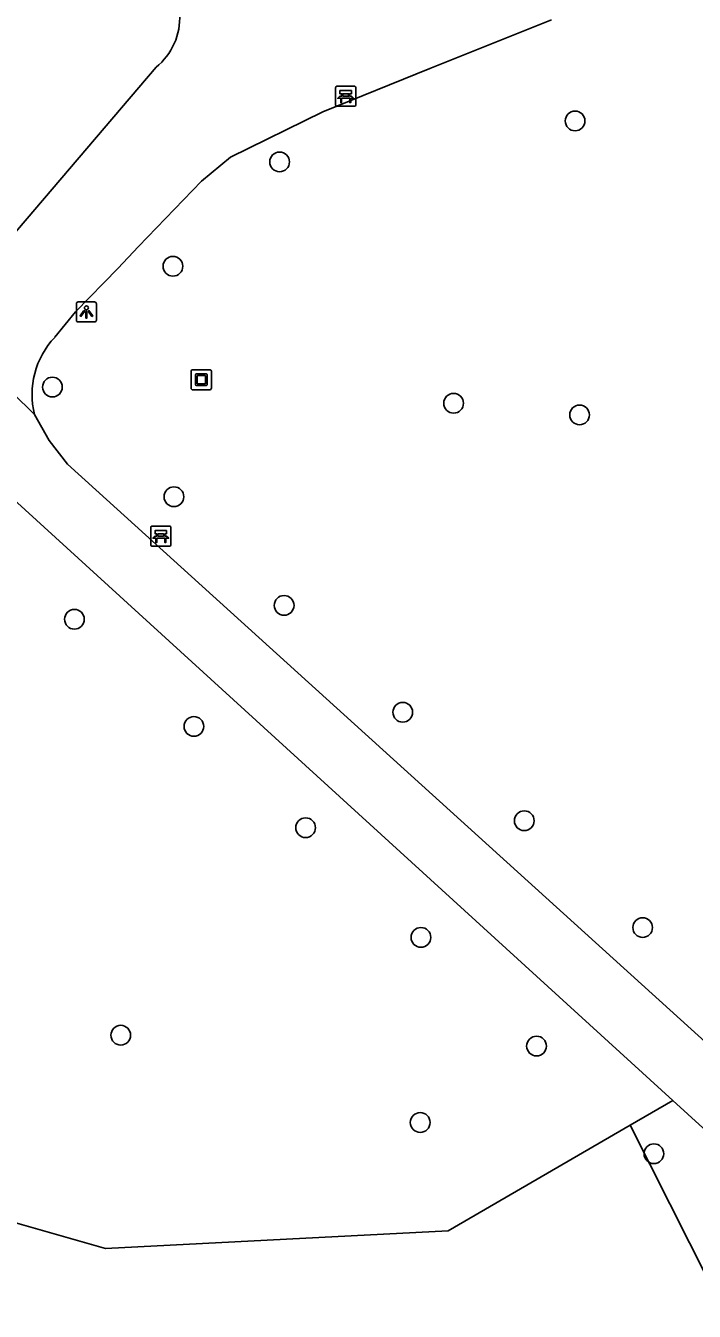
# Model space of a CAD drawing. Extents: x 161402 to 161933, y 381650 to 382313.
# Drawn here: x 161634.1 to 161667.2, y 381932.3 to 381996 of the extents above; entities that cross this region are included whole.
import ezdxf

# ---------------------------------------------------------------- set-up
doc = ezdxf.new("R2010")
doc.units = 0
for name, color, linetype in [('IMGEO_Bank', 7, 'Continuous'), ('IMGEO_Boom', 7, 'Continuous'), ('IMGEO_Groenvoorziening', 7, 'Continuous'), ('IMGEO_Kunstobject', 7, 'Continuous'), ('IMGEO_Lichtpunt', 7, 'Continuous'), ('IMGEO_Voetpad_gesloten', 7, 'Continuous')]:
    doc.layers.add(name, color=color, linetype=linetype)

msp = doc.modelspace()

# ---------------------------------------------------------------- linework, layer by layer
at = {"layer": 'IMGEO_Bank'}
for p, q in [((161649.438, 381992.101), (161649.438, 381992.942)), ((161649.438, 381992.942), (161649.438, 381992.101)), ((161649.513, 381993.026), (161650.354, 381993.026)), ((161650.354, 381993.026), (161649.513, 381993.026)), ((161649.747, 381992.532), (161649.747, 381992.638)), ((161649.791, 381992.638), (161649.791, 381992.532)), ((161650.079, 381992.644), (161649.797, 381992.644)), ((161650.085, 381992.532), (161650.085, 381992.638)), ((161650.129, 381992.638), (161650.129, 381992.532)), ((161650.438, 381992.951), (161650.438, 381992.11)), ((161650.438, 381992.11), (161650.438, 381992.951)), ((161650.363, 381992.026), (161649.522, 381992.026)), ((161649.522, 381992.026), (161650.363, 381992.026)), ((161650.135, 381992.424), (161649.742, 381992.424)), ((161649.797, 381992.526), (161650.079, 381992.526)), ((161640.272, 381970.288), (161640.272, 381971.129)), ((161640.272, 381971.129), (161640.272, 381970.288)), ((161640.347, 381971.213), (161641.188, 381971.213)), ((161641.188, 381971.213), (161640.347, 381971.213)), ((161641.272, 381971.138), (161641.272, 381970.297)), ((161641.272, 381970.297), (161641.272, 381971.138)), ((161640.969, 381970.611), (161640.576, 381970.611)), ((161640.581, 381970.719), (161640.581, 381970.825)), ((161640.625, 381970.825), (161640.625, 381970.719)), ((161640.913, 381970.831), (161640.631, 381970.831)), ((161640.631, 381970.713), (161640.913, 381970.713)), ((161640.919, 381970.719), (161640.919, 381970.825)), ((161640.963, 381970.825), (161640.963, 381970.719)), ((161641.197, 381970.213), (161640.356, 381970.213)), ((161640.356, 381970.213), (161641.197, 381970.213))]:
    msp.add_line(p, q, dxfattribs=at)
for points in [[(161649.741, 381992.644), (161649.655, 381992.644), (161649.655, 381992.805), (161650.218, 381992.805), (161650.218, 381992.644), (161650.135, 381992.644)], [(161649.685, 381992.424), (161649.543, 381992.424), (161649.655, 381992.526), (161649.741, 381992.526)], [(161649.735, 381992.417), (161649.735, 381992.21), (161649.692, 381992.21), (161649.692, 381992.417)], [(161650.135, 381992.526), (161650.218, 381992.526), (161650.33, 381992.424), (161650.191, 381992.424)], [(161650.185, 381992.417), (161650.185, 381992.21), (161650.141, 381992.21), (161650.141, 381992.417)], [(161640.575, 381970.831), (161640.489, 381970.831), (161640.489, 381970.992), (161641.052, 381970.992), (161641.052, 381970.831), (161640.969, 381970.831)], [(161640.519, 381970.611), (161640.377, 381970.611), (161640.489, 381970.713), (161640.575, 381970.713)], [(161640.569, 381970.604), (161640.569, 381970.397), (161640.526, 381970.397), (161640.526, 381970.604)], [(161640.969, 381970.713), (161641.052, 381970.713), (161641.164, 381970.611), (161641.025, 381970.611)], [(161641.019, 381970.604), (161641.019, 381970.397), (161640.975, 381970.397), (161640.975, 381970.604)]]:
    msp.add_lwpolyline(points, dxfattribs=at)
for centre, radius, start, end in [((161649.516, 381992.948), 0.0779, 92.4484, 184.28452), ((161649.516, 381992.948), 0.0779, 92.4484, 184.28452), ((161649.74, 381992.637), 0.00671, 2.89567, 87.10433), ((161649.797, 381992.637), 0.00671, 92.89567, 177.10433), ((161650.079, 381992.637), 0.00671, 2.89567, 87.10433), ((161650.136, 381992.637), 0.00671, 92.89567, 177.10433), ((161650.36, 381992.948), 0.0779, 2.4484, 94.28452), ((161650.36, 381992.948), 0.0779, 2.4484, 94.28452), ((161649.516, 381992.104), 0.0779, 182.4484, 274.28452), ((161649.516, 381992.104), 0.0779, 182.4484, 274.28452), ((161649.685, 381992.417), 0.00671, 2.89567, 87.10433), ((161649.742, 381992.417), 0.00671, 92.89567, 177.10433), ((161649.74, 381992.533), 0.00671, 272.89567, 357.10433), ((161649.797, 381992.533), 0.00671, 182.89567, 267.10433), ((161650.079, 381992.533), 0.00671, 272.89567, 357.10433), ((161650.136, 381992.533), 0.00671, 182.89567, 267.10433), ((161650.134, 381992.417), 0.00671, 2.89567, 87.10433), ((161650.191, 381992.417), 0.00671, 92.89567, 177.10433), ((161650.36, 381992.104), 0.0779, 272.4484, 4.28452), ((161650.36, 381992.104), 0.0779, 272.4484, 4.28452), ((161640.35, 381971.135), 0.0779, 92.4484, 184.28452), ((161640.35, 381971.135), 0.0779, 92.4484, 184.28452), ((161641.194, 381971.135), 0.0779, 2.4484, 94.28452), ((161641.194, 381971.135), 0.0779, 2.4484, 94.28452), ((161640.35, 381970.291), 0.0779, 182.4484, 274.28452), ((161640.35, 381970.291), 0.0779, 182.4484, 274.28452), ((161640.519, 381970.604), 0.00671, 2.89567, 87.10433), ((161640.576, 381970.604), 0.00671, 92.89567, 177.10433), ((161640.574, 381970.824), 0.00671, 2.89567, 87.10433), ((161640.574, 381970.72), 0.00671, 272.89567, 357.10433), ((161640.631, 381970.824), 0.00671, 92.89567, 177.10433), ((161640.631, 381970.72), 0.00671, 182.89567, 267.10433), ((161640.913, 381970.824), 0.00671, 2.89567, 87.10433), ((161640.913, 381970.72), 0.00671, 272.89567, 357.10433), ((161640.97, 381970.824), 0.00671, 92.89567, 177.10433), ((161640.97, 381970.72), 0.00671, 182.89567, 267.10433), ((161640.968, 381970.604), 0.00671, 2.89567, 87.10433), ((161641.025, 381970.604), 0.00671, 92.89567, 177.10433), ((161641.194, 381970.291), 0.0779, 272.4484, 4.28452), ((161641.194, 381970.291), 0.0779, 272.4484, 4.28452)]:
    msp.add_arc(centre, radius, start, end, dxfattribs=at)
at = {"layer": 'IMGEO_Boom'}
for centre in [(161661.311, 381991.298), (161646.661, 381989.267), (161641.374, 381984.092), (161635.4, 381978.106), (161655.289, 381977.302), (161661.533, 381976.726), (161641.423, 381972.668), (161646.886, 381967.281), (161636.49, 381966.592), (161652.769, 381961.983), (161642.411, 381961.281), (161658.791, 381956.608), (161647.951, 381956.262), (161664.661, 381951.31), (161653.669, 381950.824), (161638.786, 381945.975), (161659.399, 381945.437), (161653.631, 381941.647), (161665.218, 381940.101)]:
    msp.add_circle(centre, 0.489, dxfattribs=at)
at = {"layer": 'IMGEO_Groenvoorziening'}
for points in [[(161664.043, 381941.51), (161666.16, 381942.738)], [(161627.247, 381938.466), (161638.035, 381935.402), (161655.019, 381936.276), (161664.043, 381941.51)], [(161650.601, 381914.566), (161647.765, 381920.856), (161653.902, 381923.623), (161668.957, 381931.787), (161664.043, 381941.51)]]:
    msp.add_lwpolyline(points, dxfattribs=at)
at = {"layer": 'IMGEO_Kunstobject'}
for p, q in [((161642.277, 381978.882), (161642.277, 381978.041)), ((161642.277, 381978.882), (161642.277, 381978.041)), ((161643.193, 381978.966), (161642.352, 381978.966)), ((161643.193, 381978.966), (161642.352, 381978.966)), ((161642.491, 381978.23), (161642.491, 381978.704)), ((161642.541, 381978.754), (161643.015, 381978.754)), ((161642.571, 381978.654), (161642.571, 381978.28)), ((161642.965, 381978.674), (161642.591, 381978.674)), ((161642.985, 381978.28), (161642.985, 381978.654)), ((161643.065, 381978.704), (161643.065, 381978.23)), ((161643.277, 381978.05), (161643.277, 381978.891)), ((161643.277, 381978.05), (161643.277, 381978.891)), ((161642.361, 381977.966), (161643.202, 381977.966)), ((161642.361, 381977.966), (161643.202, 381977.966)), ((161643.015, 381978.18), (161642.541, 381978.18)), ((161642.591, 381978.26), (161642.965, 381978.26))]:
    msp.add_line(p, q, dxfattribs=at)
for centre, radius, start, end in [((161642.355, 381978.888), 0.0779, 92.4484, 184.28452), ((161642.355, 381978.888), 0.0779, 92.4484, 184.28452), ((161642.541, 381978.704), 0.05, 90, 180), ((161642.591, 381978.654), 0.02, 90, 180), ((161642.965, 381978.654), 0.02, 360, 90), ((161643.015, 381978.704), 0.05, 360, 90), ((161643.199, 381978.888), 0.0779, 2.4484, 94.28452), ((161643.199, 381978.888), 0.0779, 2.4484, 94.28452), ((161642.355, 381978.044), 0.0779, 182.4484, 274.28452), ((161642.355, 381978.044), 0.0779, 182.4484, 274.28452), ((161642.541, 381978.23), 0.05, 180, 270), ((161642.591, 381978.28), 0.02, 180, 270), ((161642.965, 381978.28), 0.02, 270, 0), ((161643.015, 381978.23), 0.05, 270, 0), ((161643.199, 381978.044), 0.0779, 272.4484, 4.28452), ((161643.199, 381978.044), 0.0779, 272.4484, 4.28452)]:
    msp.add_arc(centre, radius, start, end, dxfattribs=at)
at = {"layer": 'IMGEO_Lichtpunt'}
for p, q in [((161636.585, 381982.232), (161636.585, 381981.425)), ((161636.585, 381982.232), (161636.585, 381981.425)), ((161637.487, 381982.327), (161636.679, 381982.327)), ((161637.487, 381982.327), (161636.679, 381982.327)), ((161637.581, 381981.425), (161637.581, 381982.232)), ((161637.581, 381981.425), (161637.581, 381982.232)), ((161636.679, 381981.331), (161637.487, 381981.331)), ((161636.679, 381981.331), (161637.487, 381981.331))]:
    msp.add_line(p, q, dxfattribs=at)
for points in [[(161636.959, 381981.896), (161636.998, 381981.868), (161636.81, 381981.606), (161636.772, 381981.633), (161636.959, 381981.896)], [(161637.061, 381981.848), (161637.108, 381981.848), (161637.108, 381981.526), (161637.061, 381981.526), (161637.061, 381981.848)], [(161637.171, 381981.868), (161637.209, 381981.895), (161637.396, 381981.633), (161637.357, 381981.605), (161637.171, 381981.868)]]:
    msp.add_lwpolyline(points, dxfattribs=at)
msp.add_circle((161637.084, 381982.03), 0.0994, dxfattribs=at)
for centre, start, end in [((161636.679, 381982.232), 90, 180), ((161636.679, 381982.232), 90, 180), ((161637.487, 381982.232), 0, 90), ((161637.487, 381982.232), 0, 90), ((161636.679, 381981.425), 180, 270), ((161636.679, 381981.425), 180, 270), ((161637.487, 381981.425), 270, 0), ((161637.487, 381981.425), 270, 360)]:
    msp.add_arc(centre, 0.0946, start, end, dxfattribs=at)
at = {"layer": 'IMGEO_Voetpad_gesloten'}
for points in [[(161635.51, 381980.57), (161636.548, 381981.841), (161638.634, 381983.975), (161639.672, 381985.075), (161642.788, 381988.318), (161644.234, 381989.507), (161648.797, 381991.751), (161654.106, 381993.892), (161660.139, 381996.316)], [(161640.535, 381993.961), (161631.078, 381982.877)], [(161629.082, 381982.07), (161634.506, 381976.739)], [(161667.934, 381945.485), (161636.15, 381974.29), (161635.23, 381975.449), (161634.506, 381976.739)], [(161633.49, 381972.538), (161666.16, 381942.738)], [(161666.16, 381942.738), (161676.003, 381933.76)]]:
    msp.add_lwpolyline(points, dxfattribs=at)
for centre, radius, start, end in [((161638.58, 381996.402), 3.128, 308.68476, 3.47516), ((161638.532, 381977.731), 4.146, 136.78689, 193.84233)]:
    msp.add_arc(centre, radius, start, end, dxfattribs=at)

doc.saveas('drawing.dxf')
